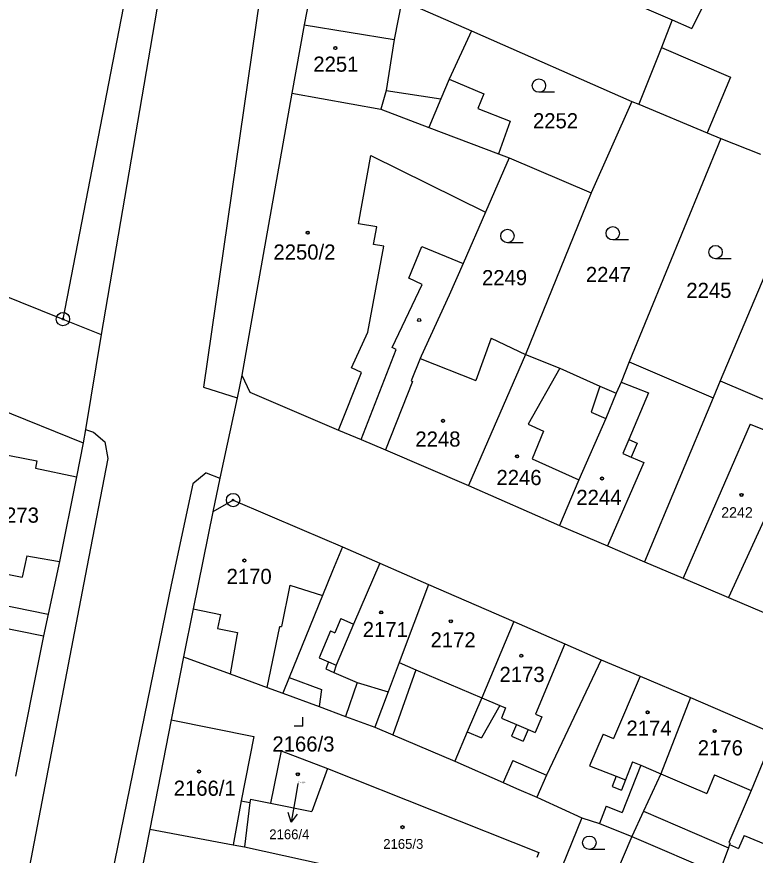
# Model space of a CAD drawing. Extents: x -593183 to -588034, y -1130415 to -1124994.
# Drawn here: x -590646.2 to -590563.5, y -1128151.4 to -1128057.4 of the extents above; entities that cross this region are included whole.
import ezdxf

# ---------------------------------------------------------------- set-up
doc = ezdxf.new("R2010")
doc.units = 0
for name, color, linetype in [('Vrstva 1', 7, 'Continuous'), ('Vrstva 16', 7, 'Continuous'), ('Vrstva 18', 7, 'Continuous'), ('Vrstva 19', 7, 'Continuous'), ('Vrstva 24', 7, 'Continuous'), ('Vrstva 25', 7, 'Continuous'), ('Vrstva 4', 7, 'Continuous')]:
    doc.layers.add(name, color=color, linetype=linetype)

msp = doc.modelspace()

# ---------------------------------------------------------------- linework, layer by layer
at = {"layer": 'Vrstva 1'}
for p, q in [((-590619.07, -1127989.64), (-590636.77, -1128093.05)), ((-590630.26, -1128035.57), (-590641.06, -1128091.33)), ((-590618.11, -1128049.01), (-590625.32, -1128098.95)), ((-590589, -1128050.74), (-590572.76, -1128057.78)), ((-590612.69, -1128051.37), (-590614.02, -1128058.33)), ((-590603.06, -1128055.6), (-590595.27, -1128059.02)), ((-590572.76, -1128057.78), (-590573.99, -1128060.88)), ((-590614.02, -1128058.33), (-590615.42, -1128065.99)), ((-590595.27, -1128059.02), (-590597.77, -1128064.42)), ((-590595.27, -1128059.02), (-590577.28, -1128066.92)), ((-590573.99, -1128060.88), (-590576.51, -1128067.24)), ((-590597.77, -1128064.42), (-590593.88, -1128066.06)), ((-590705.08, -1128065.61), (-590641.06, -1128091.33)), ((-590615.42, -1128065.99), (-590619.33, -1128088.09)), ((-590615.42, -1128065.99), (-590605.43, -1128067.78)), ((-590593.88, -1128066.06), (-590594.54, -1128067.71)), ((-590577.28, -1128066.92), (-590581.87, -1128077.19)), ((-590577.28, -1128066.92), (-590576.51, -1128067.24)), ((-590605.43, -1128067.78), (-590600.05, -1128069.83)), ((-590594.54, -1128067.71), (-590590.94, -1128069.15)), ((-590576.51, -1128067.24), (-590568.84, -1128070.43)), ((-590600.05, -1128069.83), (-590592.25, -1128072.8)), ((-590590.94, -1128069.15), (-590592.25, -1128072.8)), ((-590568.84, -1128070.43), (-590567.31, -1128071.07)), ((-590567.31, -1128071.07), (-590577.58, -1128096.14)), ((-590567.31, -1128071.07), (-590562.89, -1128072.83)), ((-590592.25, -1128072.8), (-590591.04, -1128073.23)), ((-590591.04, -1128073.23), (-590593.71, -1128079.35)), ((-590591.04, -1128073.23), (-590581.87, -1128077.19)), ((-590557.64, -1128075.03), (-590567.38, -1128098.27)), ((-590581.87, -1128077.19), (-590589.21, -1128095.29)), ((-590593.71, -1128079.35), (-590596.22, -1128085.1)), ((-590596.22, -1128085.1), (-590597.77, -1128088.66)), ((-590619.33, -1128088.09), (-590621.01, -1128097.6)), ((-590597.77, -1128088.66), (-590600.92, -1128095.47)), ((-590641.06, -1128091.33), (-590636.77, -1128093.05)), ((-590636.77, -1128093.05), (-590638.54, -1128103.69)), ((-590593.07, -1128093.48), (-590594.77, -1128098.2)), ((-590593.07, -1128093.48), (-590589.21, -1128095.29)), ((-590589.21, -1128095.29), (-590595.62, -1128109.98)), ((-590589.21, -1128095.29), (-590585.37, -1128096.82)), ((-590601.02, -1128095.73), (-590602.02, -1128098.27)), ((-590600.92, -1128095.47), (-590601.02, -1128095.73)), ((-590601.02, -1128095.73), (-590594.77, -1128098.2)), ((-590577.58, -1128096.14), (-590578.51, -1128098.41)), ((-590577.58, -1128096.14), (-590568.17, -1128100.16)), ((-590585.37, -1128096.82), (-590580.9, -1128098.85)), ((-590621.01, -1128097.6), (-590621.55, -1128100.15)), ((-590621.01, -1128097.6), (-590620.12, -1128099.54)), ((-590625.32, -1128098.95), (-590621.55, -1128100.15)), ((-590601.89, -1128098.33), (-590604.91, -1128105.99)), ((-590602.02, -1128098.27), (-590601.89, -1128098.33)), ((-590580.9, -1128098.85), (-590579.04, -1128099.65)), ((-590578.51, -1128098.41), (-590579.04, -1128099.65)), ((-590567.38, -1128098.27), (-590568.17, -1128100.16)), ((-590567.38, -1128098.27), (-590557.44, -1128102.54)), ((-590620.12, -1128099.54), (-590610.16, -1128103.77)), ((-590579.04, -1128099.65), (-590580.22, -1128102.49)), ((-590650.69, -1128100.38), (-590638.8, -1128105.21)), ((-590621.55, -1128100.15), (-590623.46, -1128109.15)), ((-590568.17, -1128100.16), (-590575.87, -1128118.54)), ((-590580.22, -1128102.49), (-590583.24, -1128109.35)), ((-590638.54, -1128103.69), (-590638.8, -1128105.21)), ((-590638.54, -1128103.69), (-590637.65, -1128104.01)), ((-590610.16, -1128103.77), (-590607.63, -1128104.84)), ((-590637.65, -1128104.01), (-590636.37, -1128105.1)), ((-590638.8, -1128105.21), (-590639.54, -1128109.02)), ((-590636.37, -1128105.1), (-590636.02, -1128106.96)), ((-590607.63, -1128104.84), (-590604.91, -1128105.99)), ((-590558.6, -1128105.32), (-590566.45, -1128122.53)), ((-590650.44, -1128105.96), (-590644, -1128107.24)), ((-590604.91, -1128105.99), (-590595.62, -1128109.98)), ((-590644, -1128107.24), (-590644.15, -1128108.05)), ((-590636.02, -1128106.96), (-590638.39, -1128119.15)), ((-590644.15, -1128108.05), (-590639.54, -1128109.02)), ((-590639.54, -1128109.02), (-590641.44, -1128118.52)), ((-590624.99, -1128108.56), (-590626.52, -1128109.79)), ((-590624.99, -1128108.56), (-590623.46, -1128109.15)), ((-590623.46, -1128109.15), (-590624.27, -1128112.94)), ((-590583.24, -1128109.35), (-590585.4, -1128114.49)), ((-590626.52, -1128109.79), (-590628.92, -1128121.12)), ((-590595.62, -1128109.98), (-590585.4, -1128114.49)), ((-590621.99, -1128111.62), (-590624.27, -1128112.94)), ((-590621.99, -1128111.62), (-590614.3, -1128114.91)), ((-590624.27, -1128112.94), (-590626.45, -1128123.82)), ((-590614.3, -1128114.91), (-590609.74, -1128116.87)), ((-590585.4, -1128114.49), (-590580.04, -1128116.77)), ((-590609.74, -1128116.87), (-590610.84, -1128119.56)), ((-590609.74, -1128116.87), (-590605.54, -1128118.71)), ((-590580.04, -1128116.77), (-590575.87, -1128118.54)), ((-590641.44, -1128118.52), (-590642.72, -1128124.42)), ((-590605.54, -1128118.71), (-590600.08, -1128121.1)), ((-590575.87, -1128118.54), (-590571.53, -1128120.38)), ((-590638.39, -1128119.15), (-590648.44, -1128171.68)), ((-590610.84, -1128119.56), (-590611.97, -1128122.34)), ((-590571.53, -1128120.38), (-590566.45, -1128122.53)), ((-590628.92, -1128121.12), (-590639.63, -1128173.46)), ((-590600.08, -1128121.1), (-590603.38, -1128129.85)), ((-590600.08, -1128121.1), (-590590.51, -1128125.25)), ((-590653.73, -1128122.18), (-590642.72, -1128124.42)), ((-590611.97, -1128122.34), (-590615.69, -1128131.52)), ((-590566.45, -1128122.53), (-590556.44, -1128126.86)), ((-590642.72, -1128124.42), (-590643.23, -1128126.83)), ((-590626.45, -1128123.82), (-590627.54, -1128129.19)), ((-590652.58, -1128125), (-590643.23, -1128126.83)), ((-590590.51, -1128125.25), (-590594.1, -1128133.79)), ((-590590.51, -1128125.25), (-590584.82, -1128127.76)), ((-590643.23, -1128126.83), (-590646.37, -1128142.57)), ((-590584.82, -1128127.76), (-590580.72, -1128129.55)), ((-590627.54, -1128129.19), (-590628.92, -1128136.28)), ((-590627.54, -1128129.19), (-590622.33, -1128131.1)), ((-590603.38, -1128129.85), (-590604.61, -1128133.11)), ((-590580.72, -1128129.55), (-590586.88, -1128142.48)), ((-590580.72, -1128129.55), (-590576.37, -1128131.38)), ((-590622.33, -1128131.1), (-590618.17, -1128132.63)), ((-590615.69, -1128131.52), (-590616.41, -1128133.28)), ((-590576.37, -1128131.38), (-590570.73, -1128133.77)), ((-590618.17, -1128132.63), (-590616.41, -1128133.28)), ((-590616.41, -1128133.28), (-590612.36, -1128134.78)), ((-590604.61, -1128133.11), (-590606.12, -1128137.09)), ((-590594.1, -1128133.79), (-590595.74, -1128137.61)), ((-590570.73, -1128133.77), (-590574.04, -1128142.32)), ((-590570.73, -1128133.77), (-590561.29, -1128137.82)), ((-590612.36, -1128134.78), (-590609.4, -1128135.88)), ((-590628.92, -1128136.28), (-590631.34, -1128148.52)), ((-590609.4, -1128135.88), (-590606.12, -1128137.09)), ((-590606.12, -1128137.09), (-590604.07, -1128137.96)), ((-590595.74, -1128137.61), (-590597.15, -1128140.91)), ((-590604.07, -1128137.96), (-590597.15, -1128140.91)), ((-590561.29, -1128137.82), (-590563.92, -1128144.18)), ((-590616.62, -1128139.75), (-590617.79, -1128145.62)), ((-590616.62, -1128139.75), (-590611.39, -1128141.72)), ((-590597.15, -1128140.91), (-590591.71, -1128143.3)), ((-590611.39, -1128141.72), (-590613.17, -1128146.55)), ((-590611.39, -1128141.72), (-590587.74, -1128151.15)), ((-590574.04, -1128142.32), (-590575.98, -1128146.51)), ((-590591.71, -1128143.3), (-590590.23, -1128143.95)), ((-590586.88, -1128142.48), (-590587.96, -1128144.95)), ((-590590.23, -1128143.95), (-590587.96, -1128144.95)), ((-590563.92, -1128144.18), (-590566.42, -1128150.02)), ((-590620.04, -1128145.16), (-590620.12, -1128145.54)), ((-590620.04, -1128145.16), (-590617.79, -1128145.62)), ((-590587.96, -1128144.95), (-590587.45, -1128145.17)), ((-590587.45, -1128145.17), (-590582.9, -1128147.26)), ((-590621.09, -1128145.34), (-590621.99, -1128150.27)), ((-590620.12, -1128145.54), (-590620.71, -1128150.51)), ((-590617.79, -1128145.62), (-590613.17, -1128146.55)), ((-590575.98, -1128146.51), (-590577.31, -1128149.36)), ((-590582.9, -1128147.26), (-590585.13, -1128152.8)), ((-590582.9, -1128147.26), (-590580.94, -1128147.87)), ((-590580.94, -1128147.87), (-590577.31, -1128149.36)), ((-590631.34, -1128148.52), (-590635.89, -1128171.81)), ((-590631.34, -1128148.52), (-590621.99, -1128150.27)), ((-590577.31, -1128149.36), (-590582.03, -1128160.43)), ((-590577.31, -1128149.36), (-590567.56, -1128153.52)), ((-590621.99, -1128150.27), (-590620.71, -1128150.51)), ((-590620.71, -1128150.51), (-590611.9, -1128152.43)), ((-590566.48, -1128150.61), (-590567.56, -1128153.52)), ((-590566.35, -1128150.26), (-590566.48, -1128150.61)), ((-590566.42, -1128150.02), (-590566.28, -1128150.08)), ((-590566.28, -1128150.08), (-590566.35, -1128150.26)), ((-590587.74, -1128151.15), (-590587.96, -1128151.71))]:
    msp.add_line(p, q, dxfattribs=at)
msp.add_lwpolyline([(-590628.92, -1128136.28), (-590619.66, -1128138.15), (-590621.09, -1128145.34)], dxfattribs=at)
at = {"layer": 'Vrstva 16'}
msp.add_line((-590614.73, -1128143.39), (-590614.97, -1128144.77), dxfattribs=at)
at = {"layer": 'Vrstva 24'}
for centre, radius in [((-590641.06, -1128091.33), 0.75), ((-590641.06, -1128091.33), 0.0903), ((-590621.99, -1128111.62), 0.75), ((-590621.99, -1128111.62), 0.0903)]:
    msp.add_circle(centre, radius, dxfattribs=at)
at = {"layer": 'Vrstva 25'}
for p, q in [((-590585.96, -1128065.9), (-590587.71, -1128065.9)), ((-590589.49, -1128082.76), (-590591.24, -1128082.76)), ((-590577.68, -1128082.46), (-590579.43, -1128082.46)), ((-590566.16, -1128084.57), (-590567.91, -1128084.57)), ((-590614.16, -1128136.97), (-590614.16, -1128135.97)), ((-590614.16, -1128136.97), (-590615.16, -1128136.97)), ((-590614.97, -1128144.77), (-590615.493, -1128147.724)), ((-590580.31, -1128150.79), (-590582.06, -1128150.79))]:
    msp.add_line(p, q, dxfattribs=at)
msp.add_lwpolyline([(-590614.826, -1128146.827), (-590615.493, -1128147.724), (-590615.811, -1128146.652)], dxfattribs=at)
for centre, radius in [((-590610.53, -1128060.94), 0.175), ((-590610.53, -1128060.94), 0.15), ((-590587.71, -1128065.15), 0.75), ((-590591.24, -1128082.01), 0.75), ((-590579.43, -1128081.71), 0.75), ((-590613.63, -1128081.64), 0.175), ((-590613.63, -1128081.64), 0.15), ((-590567.91, -1128083.82), 0.75), ((-590601.14, -1128091.44), 0.175), ((-590598.46, -1128102.74), 0.175), ((-590598.46, -1128102.74), 0.15), ((-590590.16, -1128106.72), 0.175), ((-590590.16, -1128106.72), 0.15), ((-590580.64, -1128109.2), 0.175), ((-590580.64, -1128109.2), 0.15), ((-590565.01, -1128111.05), 0.175), ((-590565.01, -1128111.05), 0.15), ((-590620.72, -1128118.4), 0.175), ((-590620.72, -1128118.4), 0.15), ((-590605.4, -1128124.21), 0.175), ((-590605.4, -1128124.21), 0.15), ((-590597.58, -1128125.21), 0.175), ((-590597.58, -1128125.21), 0.15), ((-590589.69, -1128129.08), 0.175), ((-590589.69, -1128129.08), 0.15), ((-590575.53, -1128135.42), 0.175), ((-590575.53, -1128135.42), 0.15), ((-590568.02, -1128137.51), 0.175), ((-590568.02, -1128137.51), 0.15), ((-590625.8, -1128142.06), 0.175), ((-590625.8, -1128142.06), 0.15), ((-590614.74, -1128142.37), 0.175), ((-590614.74, -1128142.37), 0.15), ((-590603, -1128148.3), 0.175), ((-590603, -1128148.3), 0.15), ((-590582.06, -1128150.04), 0.75)]:
    msp.add_circle(centre, radius, dxfattribs=at)
at = {"layer": 'Vrstva 4'}
for p, q in [((-590603.06, -1128055.6), (-590603.94, -1128059.97)), ((-590569.41, -1128056.38), (-590570.57, -1128058.73)), ((-590572.76, -1128057.78), (-590570.57, -1128058.73)), ((-590614.02, -1128058.33), (-590603.94, -1128059.97)), ((-590603.94, -1128059.97), (-590604.84, -1128065.68)), ((-590573.99, -1128060.88), (-590566.23, -1128064.2)), ((-590566.23, -1128064.2), (-590568.84, -1128070.43)), ((-590597.77, -1128064.42), (-590598.71, -1128066.65)), ((-590604.84, -1128065.68), (-590605.43, -1128067.78)), ((-590604.84, -1128065.68), (-590598.71, -1128066.65)), ((-590598.71, -1128066.65), (-590600.05, -1128069.83)), ((-590607.95, -1128080.63), (-590606.57, -1128072.99)), ((-590606.57, -1128072.99), (-590593.71, -1128079.35)), ((-590605.88, -1128081), (-590607.95, -1128080.63)), ((-590606.26, -1128082.96), (-590605.88, -1128081)), ((-590606.88, -1128092.81), (-590605.1, -1128083.16)), ((-590605.1, -1128083.16), (-590606.26, -1128082.96)), ((-590602.29, -1128086.75), (-590600.82, -1128083.2)), ((-590600.82, -1128083.2), (-590596.22, -1128085.1)), ((-590600.8, -1128087.46), (-590602.29, -1128086.75)), ((-590604.16, -1128094.52), (-590600.8, -1128087.46)), ((-590608.72, -1128096.81), (-590606.88, -1128092.81)), ((-590607.63, -1128104.84), (-590603.71, -1128094.74)), ((-590603.71, -1128094.74), (-590604.16, -1128094.52)), ((-590607.61, -1128097.32), (-590608.72, -1128096.81)), ((-590585.37, -1128096.82), (-590588.93, -1128103.12)), ((-590610.16, -1128103.77), (-590607.61, -1128097.32)), ((-590580.9, -1128098.85), (-590581.87, -1128101.76)), ((-590578.51, -1128098.41), (-590575.42, -1128099.61)), ((-590575.42, -1128099.61), (-590577.65, -1128104.82)), ((-590581.87, -1128101.76), (-590580.22, -1128102.49)), ((-590588.93, -1128103.12), (-590587.18, -1128103.9)), ((-590564.02, -1128103.11), (-590571.53, -1128120.38)), ((-590564.02, -1128103.11), (-590558.6, -1128105.32)), ((-590587.18, -1128103.9), (-590588.46, -1128107)), ((-590577.65, -1128104.82), (-590578.32, -1128106.4)), ((-590577.65, -1128104.82), (-590576.7, -1128105.23)), ((-590576.7, -1128105.23), (-590577.37, -1128106.8)), ((-590578.32, -1128106.4), (-590577.37, -1128106.8)), ((-590588.46, -1128107), (-590583.24, -1128109.35)), ((-590575.97, -1128107.4), (-590580.04, -1128116.77)), ((-590577.37, -1128106.8), (-590575.97, -1128107.4)), ((-590645.1, -1128117.88), (-590645.64, -1128120.27)), ((-590645.1, -1128117.88), (-590644.49, -1128117.99)), ((-590644.49, -1128117.99), (-590641.44, -1128118.52)), ((-590605.54, -1128118.71), (-590608.49, -1128125.52)), ((-590650.69, -1128119.23), (-590645.64, -1128120.27)), ((-590615.64, -1128121.15), (-590616.58, -1128125.81)), ((-590615.64, -1128121.15), (-590611.97, -1128122.34)), ((-590626.45, -1128123.82), (-590623.4, -1128124.44)), ((-590623.4, -1128124.44), (-590623.72, -1128126.02)), ((-590609.92, -1128124.9), (-590610.59, -1128126.49)), ((-590609.92, -1128124.9), (-590608.49, -1128125.52)), ((-590623.72, -1128126.02), (-590621.5, -1128126.47)), ((-590618.17, -1128132.63), (-590616.75, -1128125.78)), ((-590616.75, -1128125.78), (-590616.58, -1128125.81)), ((-590611.06, -1128126.3), (-590612.33, -1128129.31)), ((-590611.06, -1128126.3), (-590610.59, -1128126.49)), ((-590608.49, -1128125.52), (-590610.42, -1128130.14)), ((-590621.58, -1128126.86), (-590622.33, -1128131.1)), ((-590621.5, -1128126.47), (-590621.58, -1128126.86)), ((-590584.82, -1128127.76), (-590588.11, -1128135.62)), ((-590612.33, -1128129.31), (-590611.3, -1128129.76)), ((-590611.3, -1128129.76), (-590611.61, -1128130.54)), ((-590611.3, -1128129.76), (-590610.42, -1128130.14)), ((-590610.42, -1128130.14), (-590610.69, -1128130.94)), ((-590603.38, -1128129.85), (-590601.52, -1128130.64)), ((-590611.61, -1128130.54), (-590610.69, -1128130.94)), ((-590610.69, -1128130.94), (-590608.07, -1128132.07)), ((-590601.52, -1128130.64), (-590604.07, -1128137.96)), ((-590601.52, -1128130.64), (-590594.1, -1128133.79)), ((-590615.69, -1128131.52), (-590612.09, -1128132.85)), ((-590576.37, -1128131.38), (-590579.36, -1128138.35)), ((-590612.09, -1128132.85), (-590612.36, -1128134.78)), ((-590608.07, -1128132.07), (-590609.4, -1128135.88)), ((-590608.07, -1128132.07), (-590604.61, -1128133.11)), ((-590594.1, -1128133.79), (-590592.11, -1128134.64)), ((-590592.11, -1128134.64), (-590594.14, -1128138.29)), ((-590592.11, -1128134.64), (-590591.44, -1128134.93)), ((-590591.44, -1128134.93), (-590591.92, -1128136.06)), ((-590588.11, -1128135.62), (-590587.39, -1128135.92)), ((-590591.92, -1128136.06), (-590590.23, -1128136.78)), ((-590587.39, -1128135.92), (-590588.13, -1128137.68)), ((-590595.74, -1128137.61), (-590594.14, -1128138.29)), ((-590590.23, -1128136.78), (-590590.79, -1128138.08)), ((-590590.23, -1128136.78), (-590588.93, -1128137.34)), ((-590588.93, -1128137.34), (-590589.49, -1128138.64)), ((-590588.93, -1128137.34), (-590588.13, -1128137.68)), ((-590590.79, -1128138.08), (-590589.49, -1128138.64)), ((-590580.52, -1128137.86), (-590582.04, -1128141.41)), ((-590580.52, -1128137.86), (-590579.36, -1128138.35)), ((-590590.64, -1128140.84), (-590591.71, -1128143.3)), ((-590590.64, -1128140.84), (-590586.88, -1128142.48)), ((-590582.04, -1128141.41), (-590579.05, -1128142.59)), ((-590576.29, -1128141.36), (-590578.37, -1128146.66)), ((-590577.23, -1128140.99), (-590578.01, -1128142.99)), ((-590577.23, -1128140.99), (-590576.29, -1128141.36)), ((-590576.29, -1128141.36), (-590574.04, -1128142.32)), ((-590574.04, -1128142.32), (-590570.9, -1128143.66)), ((-590579.05, -1128142.59), (-590579.49, -1128143.73)), ((-590579.05, -1128142.59), (-590578.01, -1128142.99)), ((-590578.01, -1128142.99), (-590578.46, -1128144.14)), ((-590568.02, -1128142.43), (-590568.91, -1128144.51)), ((-590568.02, -1128142.43), (-590563.92, -1128144.18)), ((-590579.49, -1128143.73), (-590578.46, -1128144.14)), ((-590570.9, -1128143.66), (-590568.91, -1128144.51)), ((-590621.09, -1128145.34), (-590620.12, -1128145.54)), ((-590580.19, -1128145.95), (-590580.94, -1128147.87)), ((-590580.19, -1128145.95), (-590578.37, -1128146.66)), ((-590575.98, -1128146.51), (-590566.48, -1128150.61)), ((-590564.72, -1128149.22), (-590565.34, -1128150.69)), ((-590564.72, -1128149.22), (-590560.08, -1128151.18)), ((-590566.35, -1128150.26), (-590565.34, -1128150.69))]:
    msp.add_line(p, q, dxfattribs=at)

# ---------------------------------------------------------------- texts
at = {"layer": 'Vrstva 16'}
msp.add_text('2166/4', height=1.1, dxfattribs=at).set_placement((-590617.937, -1128149.65))
at = {"layer": 'Vrstva 18'}
for s, p in [('2252', (-590588.38, -1128069.94)), ('2249', (-590594.09, -1128087.53)), ('2247', (-590582.45, -1128087.18)), ('2245', (-590571.19, -1128088.96))]:
    msp.add_text(s, height=1.7, dxfattribs=at).set_placement(p)
at = {"layer": 'Vrstva 19'}
for s, height, p in [('2251', 1.7, (-590613, -1128063.59)), ('2250/2', 1.7, (-590617.467, -1128084.66)), ('2248', 1.7, (-590601.56, -1128105.63)), ('2246', 1.7, (-590592.47, -1128109.94)), ('2244', 1.7, (-590583.52, -1128112.17)), ('2273', 1.7, (-590648.81, -1128114.16)), ('2242', 1.19, (-590567.28, -1128113.61)), ('2170', 1.7, (-590622.72, -1128121.03)), ('2171', 1.7, (-590607.46, -1128126.99)), ('2172', 1.7, (-590599.86, -1128128.15)), ('2173', 1.7, (-590592.13, -1128132.02)), ('2174', 1.7, (-590577.9, -1128138.05)), ('2166/3', 1.7, (-590617.582, -1128139.82)), ('2176', 1.7, (-590569.91, -1128140.25)), ('2166/1', 1.7, (-590628.648, -1128144.78)), ('2166/4', 0.2, (-590614.73, -1128143.39)), ('2165/3', 1.1, (-590605.163, -1128150.73))]:
    msp.add_text(s, height=height, dxfattribs=at).set_placement(p)

doc.saveas('drawing.dxf')
